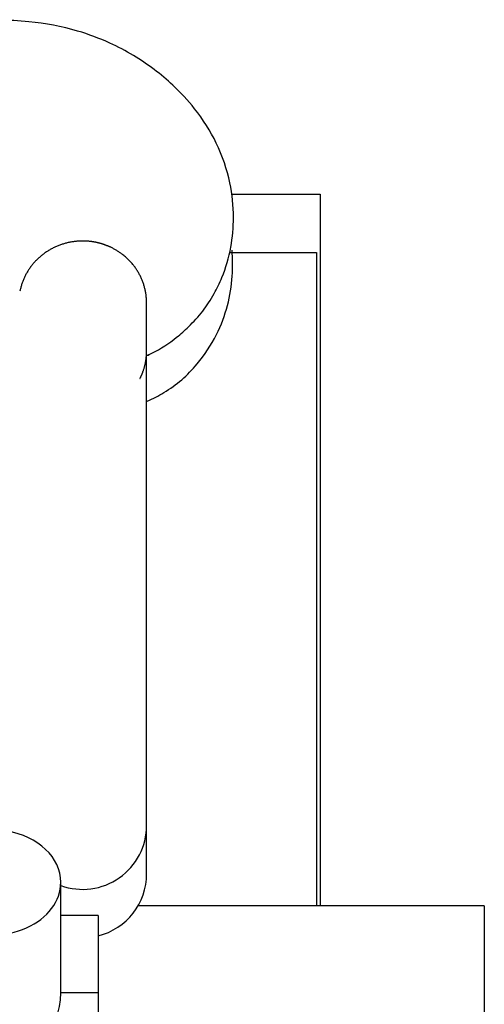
# Model space of a CAD drawing. Header units: inches. Extents: x 0 to 20790, y -12 to 14700.
# Tile 437 of 441: x 19553 to 19808, y 10289 to 10828. Entities that reach past the tile are written whole.
import ezdxf

# ---------------------------------------------------------------- set-up
doc = ezdxf.new("R2010")
doc.units = ezdxf.units.IN
doc.layers.add('1', color=7, linetype='Continuous', true_color=0xffffff)

msp = doc.modelspace()

# ---------------------------------------------------------------- linework, layer by layer
at = {"layer": '1', "color": 2, "linetype": 'Continuous', "lineweight": 25}
for p, q in [((19669.118, 10732.442), (19717.838, 10732.442)), ((19717.838, 10732.442), (19717.838, 10342.944)), ((19668.081, 10700.442), (19715.838, 10700.442)), ((19715.838, 10700.442), (19715.838, 10342.948)), ((19622.835, 10386.907), (19622.835, 10673.373)), ((19622.835, 10386.907), (19622.835, 10673.373)), ((19622.835, 10360.407), (19622.835, 10386.91)), ((19622.835, 10360.407), (19622.835, 10386.91)), ((19575.838, 10295.312), (19575.838, 10355.762)), ((19807.838, 10342.942), (19618.166, 10342.942)), ((19807.838, 10342.942), (19807.838, 10264.103)), ((19596.338, 10337.67), (19575.835, 10337.67)), ((19596.338, 10337.67), (19596.338, 10295.312)), ((19596.338, 10295.312), (19575.838, 10295.312)), ((19596.338, 10295.312), (19596.338, 10224.848))]:
    msp.add_line(p, q, dxfattribs=at)
for centre, radius, start in [((19587.835, 10386.907), 35, 249.95812), ((19587.835, 10386.907), 35, 249.95812), ((19587.835, 10360.407), 35, 284.05969), ((19587.835, 10360.407), 35, 284.05969), ((19538.338, 10295.312), 37.5, 180)]:
    msp.add_arc(centre, radius, start, 0, dxfattribs=at)
for start_param, end_param in [(3.1415927, 4.4994479), (0, 3.1415927)]:
    msp.add_ellipse((19538.338, 10355.762), major_axis=(-37.5, 0), ratio=0.7660444, start_param=start_param, end_param=end_param, dxfattribs=at)
for points, knots in [([(19622.948, 10644.089), (19623.861, 10644.491), (19629.736, 10647.231), (19637.9, 10652.592), (19647.065, 10660.89), (19653.496, 10667.898), (19659.662, 10677.129), (19665.314, 10688.834), (19669.42, 10702.905), (19670.998, 10720.579), (19669.009, 10739.978), (19662.001, 10760.404), (19650.673, 10778.202), (19638.488, 10791.349), (19627.068, 10800.905), (19615.51, 10808.72), (19601.55, 10816.036), (19582.629, 10823.124), (19556.331, 10827.94), (19529.382, 10827.948), (19504.006, 10826.742), (19482.454, 10823.77), (19460.451, 10819.215), (19446.025, 10815.806), (19438.838, 10813.946)], [0, 0, 0, 0, 0.007589, 0.0492261, 0.0733778, 0.1100216, 0.1441399, 0.1713354, 0.2180311, 0.2611296, 0.3112926, 0.3715275, 0.4291058, 0.4738289, 0.5078982, 0.5426455, 0.5796189, 0.6267966, 0.6947375, 0.7788274, 0.8285363, 0.885631, 0.9424308, 1, 1, 1, 1]), ([(19622.562, 10643.92), (19623.606, 10644.373), (19629.618, 10647.153), (19637.9, 10652.592), (19647.065, 10660.89), (19653.496, 10667.898), (19659.662, 10677.129), (19665.314, 10688.834), (19669.42, 10702.905), (19670.998, 10720.579), (19669.009, 10739.978), (19662.001, 10760.404), (19650.673, 10778.202), (19638.488, 10791.349), (19627.068, 10800.905), (19615.51, 10808.72), (19601.55, 10816.036), (19582.629, 10823.124), (19556.331, 10827.94), (19529.382, 10827.948), (19504.006, 10826.742), (19482.454, 10823.77), (19460.451, 10819.215), (19446.025, 10815.806), (19438.838, 10813.946)], [0, 0, 0, 0, 0.0086474, 0.0502401, 0.0743661, 0.1109708, 0.1450527, 0.1722192, 0.2188651, 0.2619177, 0.3120271, 0.3721978, 0.4297147, 0.4743901, 0.5084231, 0.5431333, 0.5800672, 0.6271946, 0.6950631, 0.7790633, 0.8287192, 0.885753, 0.9424922, 1, 1, 1, 1]), ([(19603.203, 10703.362), (19603.08, 10703.42), (19602.833, 10703.534), (19602.462, 10703.701), (19602.089, 10703.864), (19601.715, 10704.023), (19601.34, 10704.176), (19600.964, 10704.326), (19600.587, 10704.471), (19600.208, 10704.612), (19599.828, 10704.748), (19599.448, 10704.88), (19599.065, 10705.008), (19598.682, 10705.131), (19598.298, 10705.25), (19597.912, 10705.365), (19597.525, 10705.475), (19597.137, 10705.581), (19596.748, 10705.682), (19596.358, 10705.779), (19595.966, 10705.871), (19595.573, 10705.96), (19595.179, 10706.043), (19594.784, 10706.123), (19594.388, 10706.198), (19593.99, 10706.269), (19593.592, 10706.335), (19593.192, 10706.397), (19592.791, 10706.454), (19592.389, 10706.507), (19591.844, 10706.573), (19591.157, 10706.644), (19590.326, 10706.711), (19589.494, 10706.758), (19588.66, 10706.787), (19587.826, 10706.796), (19586.989, 10706.786), (19585.782, 10706.743), (19584.207, 10706.628), (19582.276, 10706.381), (19580.364, 10706.031), (19578.474, 10705.579), (19576.612, 10705.025), (19574.783, 10704.37), (19572.994, 10703.62), (19571.253, 10702.776), (19569.565, 10701.839), (19567.934, 10700.814), (19566.363, 10699.701), (19564.856, 10698.504), (19563.421, 10697.229), (19562.062, 10695.88), (19560.785, 10694.461), (19559.592, 10692.976), (19558.485, 10691.427), (19557.468, 10689.82), (19556.544, 10688.16), (19555.718, 10686.456), (19554.993, 10684.711), (19554.37, 10682.93), (19553.864, 10681.167), (19553.596, 10679.993), (19553.483, 10679.428)], [0, 0, 0, 0, 0.0063998, 0.0127859, 0.0191593, 0.0255208, 0.0318711, 0.038211, 0.0445415, 0.0508634, 0.0571774, 0.0634844, 0.0697853, 0.0760808, 0.0823719, 0.0886594, 0.0949441, 0.1012269, 0.1075086, 0.1137901, 0.1200722, 0.1263558, 0.1326418, 0.1389309, 0.145224, 0.151522, 0.1578257, 0.164136, 0.1704536, 0.1767795, 0.1831145, 0.196113, 0.2091024, 0.2220901, 0.2350836, 0.2480903, 0.2611176, 0.2741728, 0.3045834, 0.3349016, 0.3652215, 0.3955337, 0.4258516, 0.4562693, 0.4866782, 0.5169963, 0.5473179, 0.5776319, 0.6079505, 0.6383679, 0.6687786, 0.6990969, 0.729417, 0.7597295, 0.7900472, 0.8204644, 0.8508733, 0.8811912, 0.9115125, 0.9418261, 0.9721447, 1, 1, 1, 1]), ([(19603.203, 10703.362), (19603.08, 10703.42), (19602.833, 10703.534), (19602.462, 10703.701), (19602.089, 10703.864), (19601.715, 10704.023), (19601.34, 10704.176), (19600.964, 10704.326), (19600.587, 10704.471), (19600.208, 10704.612), (19599.828, 10704.748), (19599.448, 10704.88), (19599.065, 10705.008), (19598.682, 10705.131), (19598.298, 10705.25), (19597.912, 10705.365), (19597.525, 10705.475), (19597.137, 10705.581), (19596.748, 10705.682), (19596.358, 10705.779), (19595.966, 10705.871), (19595.573, 10705.96), (19595.179, 10706.043), (19594.784, 10706.123), (19594.388, 10706.198), (19593.99, 10706.269), (19593.592, 10706.335), (19593.192, 10706.397), (19592.791, 10706.454), (19592.389, 10706.507), (19591.844, 10706.573), (19591.157, 10706.644), (19590.326, 10706.711), (19589.494, 10706.758), (19588.66, 10706.787), (19587.826, 10706.796), (19586.989, 10706.786), (19585.782, 10706.743), (19584.207, 10706.628), (19582.276, 10706.381), (19580.364, 10706.031), (19578.474, 10705.579), (19576.612, 10705.025), (19574.783, 10704.37), (19572.994, 10703.62), (19571.253, 10702.776), (19569.565, 10701.839), (19567.934, 10700.814), (19566.363, 10699.701), (19564.856, 10698.504), (19563.421, 10697.229), (19562.062, 10695.88), (19560.785, 10694.461), (19559.592, 10692.976), (19558.485, 10691.427), (19557.468, 10689.82), (19556.544, 10688.16), (19555.718, 10686.456), (19554.993, 10684.711), (19554.37, 10682.93), (19553.864, 10681.167), (19553.596, 10679.993), (19553.483, 10679.428)], [0, 0, 0, 0, 0.0063998, 0.0127859, 0.0191593, 0.0255208, 0.0318711, 0.038211, 0.0445415, 0.0508634, 0.0571774, 0.0634844, 0.0697853, 0.0760808, 0.0823719, 0.0886594, 0.0949441, 0.1012269, 0.1075086, 0.1137901, 0.1200722, 0.1263558, 0.1326418, 0.1389309, 0.145224, 0.151522, 0.1578257, 0.164136, 0.1704536, 0.1767795, 0.1831145, 0.196113, 0.2091024, 0.2220901, 0.2350836, 0.2480903, 0.2611176, 0.2741728, 0.3045834, 0.3349016, 0.3652215, 0.3955337, 0.4258516, 0.4562693, 0.4866782, 0.5169963, 0.5473179, 0.5776319, 0.6079505, 0.6383679, 0.6687786, 0.6990969, 0.729417, 0.7597295, 0.7900472, 0.8204644, 0.8508733, 0.8811912, 0.9115125, 0.9418261, 0.9721447, 1, 1, 1, 1]), ([(19622.838, 10672.771), (19622.842, 10673.397), (19622.815, 10674.656), (19622.664, 10676.544), (19622.401, 10678.43), (19622.028, 10680.3), (19621.548, 10682.147), (19620.962, 10683.963), (19620.271, 10685.743), (19619.476, 10687.486), (19618.581, 10689.183), (19617.59, 10690.828), (19616.506, 10692.414), (19615.46, 10693.77), (19614.49, 10694.913), (19613.621, 10695.861), (19612.717, 10696.776), (19611.776, 10697.659), (19610.799, 10698.51), (19609.9, 10699.236), (19609.093, 10699.847), (19608.391, 10700.353), (19607.68, 10700.84), (19606.958, 10701.309), (19606.227, 10701.758), (19605.486, 10702.188), (19604.735, 10702.6), (19603.975, 10702.992), (19603.461, 10703.241), (19603.203, 10703.362)], [0, 0, 0, 0, 0.0494979, 0.099514, 0.1495666, 0.1998156, 0.2500065, 0.3000352, 0.3500609, 0.4002428, 0.4504896, 0.5005413, 0.5505573, 0.6006968, 0.63408, 0.6674099, 0.7007338, 0.7340991, 0.7675529, 0.8011419, 0.823533, 0.8458181, 0.8680109, 0.8901249, 0.912174, 0.934172, 0.9561329, 0.9780709, 1, 1, 1, 1]), ([(19622.837, 10672.721), (19622.837, 10672.73), (19622.843, 10673.372), (19622.816, 10674.648), (19622.664, 10676.544), (19622.401, 10678.43), (19622.028, 10680.3), (19621.548, 10682.147), (19620.962, 10683.963), (19620.271, 10685.743), (19619.476, 10687.486), (19618.581, 10689.183), (19617.59, 10690.828), (19616.506, 10692.414), (19615.46, 10693.77), (19614.49, 10694.913), (19613.621, 10695.861), (19612.717, 10696.776), (19611.776, 10697.659), (19610.799, 10698.51), (19609.9, 10699.236), (19609.093, 10699.847), (19608.391, 10700.353), (19607.68, 10700.84), (19606.958, 10701.309), (19606.227, 10701.758), (19605.486, 10702.188), (19604.735, 10702.6), (19603.975, 10702.992), (19603.461, 10703.241), (19603.203, 10703.362)], [0, 0, 0, 0, 0.0006691, 0.050743, 0.1006935, 0.1506806, 0.2008638, 0.2509889, 0.3009521, 0.3509122, 0.4010284, 0.4512094, 0.5011956, 0.551146, 0.6012199, 0.6345593, 0.6678456, 0.7011258, 0.7344474, 0.7678574, 0.8014024, 0.8237641, 0.8460201, 0.8681838, 0.8902688, 0.912289, 0.9342582, 0.9561904, 0.9780996, 1, 1, 1, 1]), ([(19623.196, 10619.093), (19626.368, 10620.49), (19636.844, 10625.871), (19649.822, 10637.27), (19661.387, 10654.446), (19667.61, 10671.135), (19670.142, 10686.78), (19670.056, 10697.055), (19669.651, 10701.809)], [0, 0, 0, 0, 0.1026707, 0.3500164, 0.5409293, 0.706411, 0.8633997, 1, 1, 1, 1]), ([(19623.196, 10619.093), (19626.368, 10620.49), (19636.844, 10625.871), (19649.822, 10637.27), (19661.387, 10654.446), (19667.61, 10671.135), (19670.142, 10686.78), (19670.056, 10697.055), (19669.651, 10701.809)], [0, 0, 0, 0, 0.1026707, 0.3500164, 0.5409293, 0.706411, 0.8633997, 1, 1, 1, 1]), ([(19619.191, 10631.456), (19619.239, 10631.55), (19619.336, 10631.739), (19619.477, 10632.024), (19619.616, 10632.311), (19619.753, 10632.599), (19619.886, 10632.89), (19620.018, 10633.182), (19620.146, 10633.476), (19620.272, 10633.773), (19620.395, 10634.071), (19620.516, 10634.37), (19620.634, 10634.672), (19620.749, 10634.976), (19620.862, 10635.281), (19621.021, 10635.725), (19621.219, 10636.309), (19621.447, 10637.034), (19621.658, 10637.764), (19621.852, 10638.497), (19622.028, 10639.235), (19622.215, 10640.102), (19622.399, 10641.098), (19622.568, 10642.224), (19622.687, 10643.267), (19622.743, 10643.935), (19622.763, 10644.227)], [0, 0, 0, 0, 0.0236946, 0.0474322, 0.0712152, 0.0950457, 0.1189261, 0.1428587, 0.1668456, 0.1908891, 0.2149914, 0.2391547, 0.2633812, 0.2876731, 0.3120325, 0.3364614, 0.3934722, 0.4504017, 0.5072783, 0.5641308, 0.6209877, 0.6778778, 0.7635542, 0.8489448, 0.9341458, 1, 1, 1, 1]), ([(19619.191, 10631.456), (19619.239, 10631.55), (19619.336, 10631.739), (19619.477, 10632.024), (19619.616, 10632.311), (19619.753, 10632.599), (19619.886, 10632.89), (19620.018, 10633.182), (19620.146, 10633.476), (19620.272, 10633.773), (19620.395, 10634.071), (19620.516, 10634.37), (19620.634, 10634.672), (19620.749, 10634.976), (19620.862, 10635.281), (19621.021, 10635.725), (19621.219, 10636.309), (19621.447, 10637.034), (19621.658, 10637.764), (19621.852, 10638.497), (19622.028, 10639.235), (19622.215, 10640.102), (19622.399, 10641.098), (19622.568, 10642.224), (19622.687, 10643.267), (19622.743, 10643.935), (19622.763, 10644.227)], [0, 0, 0, 0, 0.0236946, 0.0474322, 0.0712152, 0.0950457, 0.1189261, 0.1428587, 0.1668456, 0.1908891, 0.2149914, 0.2391547, 0.2633812, 0.2876731, 0.3120325, 0.3364614, 0.3934722, 0.4504017, 0.5072783, 0.5641308, 0.6209877, 0.6778778, 0.7635542, 0.8489448, 0.9341458, 1, 1, 1, 1])]:
    msp.add_open_spline(points, degree=3, knots=knots, dxfattribs=at)

doc.saveas('drawing.dxf')
